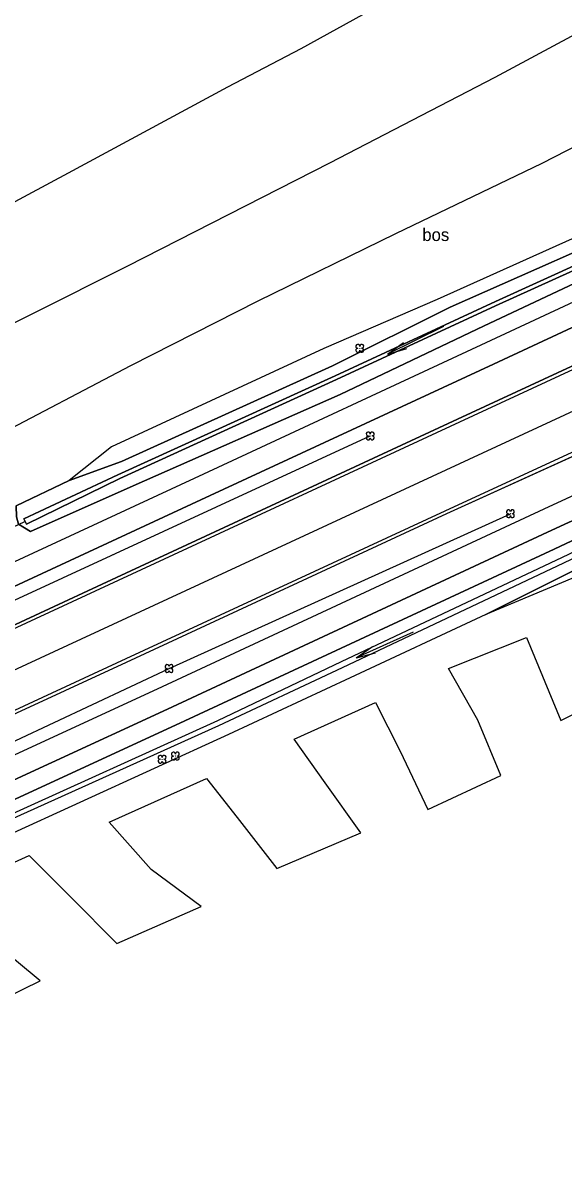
# Model space of a CAD drawing. Extents: x 154825 to 158680, y 370717 to 378075.
# Drawn here: x 157534.8 to 157578.1, y 372710.3 to 372802.7 of the extents above; entities that cross this region are included whole.
import ezdxf

# ---------------------------------------------------------------- set-up
doc = ezdxf.new("R2010")
doc.units = 0
for name, color, linetype in [('boom', 7, 'Continuous'), ('bos(vs)', 7, 'Continuous'), ('deelstreep(3-9)', 7, 'Continuous'), ('duiker lijn', 7, 'Continuous'), ('hoogteverschillijn', 7, 'Continuous'), ('insteek sloot', 7, 'Continuous'), ('kantstreep', 7, 'Continuous'), ('maaiveldlijn algemeen - gesloten verharding', 7, 'Continuous'), ('raster - hek', 7, 'Continuous'), ('raster_hekw+inst', 7, 'Continuous'), ('Sloot bodem', 7, 'Continuous'), ('stroomrichting  watergangen', 7, 'Continuous'), ('vlak_Grasland', 7, 'Continuous'), ('vlak_Grazige_vegetatie', 7, 'Continuous')]:
    doc.layers.add(name, color=color, linetype=linetype)

msp = doc.modelspace()

# ---------------------------------------------------------------- linework, layer by layer
at = {"layer": 'boom'}
for points in [[(157521.507, 372750.71), (157562.608, 372769.664)], [(157492.299, 372725.965), (157518.92, 372738.135), (157546.518, 372751.075), (157573.815, 372763.447)]]:
    msp.add_lwpolyline(points, dxfattribs=at)
for centre in [(157561.769, 372776.665), (157562.608, 372769.664), (157573.815, 372763.447), (157546.518, 372751.075), (157545.962, 372743.824), (157547.022, 372744.081)]:
    msp.add_circle(centre, 0.006, dxfattribs=at)
for centre, start, end in [((157561.611, 372776.823), 357.07502, 272.92498), ((157561.611, 372776.507), 87.07502, 2.92498), ((157561.927, 372776.823), 267.07502, 182.92498), ((157561.927, 372776.507), 177.07502, 92.92498), ((157562.45, 372769.822), 357.07502, 272.92498), ((157562.45, 372769.506), 87.07502, 2.92498), ((157562.766, 372769.822), 267.07502, 182.92498), ((157562.766, 372769.506), 177.07502, 92.92498), ((157573.657, 372763.605), 357.07502, 272.92498), ((157573.974, 372763.605), 267.07502, 182.92498), ((157573.657, 372763.289), 87.07502, 2.92498), ((157573.974, 372763.289), 177.07502, 92.92498), ((157546.36, 372751.233), 357.07502, 272.92498), ((157546.36, 372750.917), 87.07502, 2.92498), ((157546.677, 372751.233), 267.07502, 182.92498), ((157546.677, 372750.917), 177.07502, 92.92498), ((157546.864, 372744.239), 357.07502, 272.92498), ((157547.18, 372744.239), 267.07502, 182.92498), ((157545.804, 372743.982), 357.07502, 272.92498), ((157545.804, 372743.666), 87.07502, 2.92498), ((157546.12, 372743.982), 267.07502, 182.92498), ((157546.12, 372743.666), 177.07502, 92.92498), ((157546.864, 372743.922), 87.07502, 2.92498), ((157547.18, 372743.922), 177.07502, 92.92498)]:
    msp.add_arc(centre, 0.158, start, end, dxfattribs=at)
at = {"layer": 'bos(vs)'}
msp.add_lwpolyline([(157623.231, 372811.705), (157621.015, 372804.938), (157616.451, 372802.645), (157607.476, 372798.657), (157594.371, 372792.372), (157589.881, 372790.374), (157585.871, 372788.622), (157567.971, 372780.571), (157558.907, 372776.641), (157541.925, 372768.79), (157538.524, 372766.096)], dxfattribs=at)
at = {"layer": 'deelstreep(3-9)'}
msp.add_lwpolyline([(157693.043, 372824.713), (157671.186, 372814.569), (157649.303, 372804.409), (157627.442, 372794.265), (157604.563, 372783.623), (157594.539, 372778.918), (157572.689, 372768.797), (157551.109, 372758.812), (157529.265, 372748.708), (157507.38, 372738.556), (157474.532, 372723.31), (157452.879, 372713.294), (157431.035, 372703.171), (157418.737, 372697.461), (157398.094, 372687.913), (157373.806, 372676.653), (157351.942, 372666.537), (157329.99, 372656.33)], dxfattribs=at)
at = {"layer": 'duiker lijn'}
msp.add_lwpolyline([(157534.944, 372762.802), (157531.193, 372761.038)], dxfattribs=at)
at = {"layer": 'hoogteverschillijn'}
for points in [[(157528.08, 372785.12), (157538.48, 372790.7), (157551.21, 372797.56), (157557.07, 372800.63), (157562.8, 372803.78), (157568.39, 372806.8), (157573.92, 372809.75), (157582.83, 372813.82), (157593.46, 372818.69), (157600.86, 372822.13), (157610.17, 372826.36), (157621.34, 372831.45), (157626.69, 372833.99), (157631.39, 372836.05), (157626.21, 372823.09), (157614.24, 372818.21), (157602.28, 372812.59), (157586.22, 372805.66), (157572.57, 372798.3), (157559.35, 372791.47), (157543.19, 372783.22), (157527.98, 372775.61)], [(157532.26, 372769.42), (157543.45, 372775.3), (157553.64, 372780.45), (157564.66, 372785.84), (157576.37, 372791.45), (157592.14, 372799.55), (157605.89, 372806.7), (157622.87, 372814.64)], [(157528.02, 372732.84), (157535.33, 372736.14), (157538.7, 372732.77), (157542.33, 372729.09), (157549.09, 372732.07), (157545.08, 372735.02), (157541.72, 372738.81), (157549.51, 372742.3), (157551.96, 372739.18), (157555.13, 372735.1), (157561.85, 372737.95), (157559, 372741.93), (157556.51, 372745.44), (157563.02, 372748.36), (157565.01, 372744.48), (157567.2, 372739.81), (157573.05, 372742.54), (157571.22, 372746.96), (157568.87, 372751.08), (157575.11, 372753.56), (157577.86, 372746.91), (157582.76, 372749.34)], [(157530.63, 372723.4), (157536.2, 372726.12), (157532.24, 372729.4)]]:
    msp.add_lwpolyline(points, dxfattribs=at)
at = {"layer": 'insteek sloot'}
for points in [[(157534.282, 372764.067), (157534.324, 372763.191), (157534.478, 372762.61), (157535.436, 372762.023), (157543.641, 372765.668), (157560.19, 372772.984), (157571.71, 372778.471), (157586.109, 372785.224), (157589.766, 372786.92), (157589.756, 372787.92), (157588.813, 372788.717)], [(157588.813, 372788.717), (157585.873, 372787.401), (157568.991, 372779.965), (157559.598, 372775.273), (157542.711, 372767.631), (157538.524, 372766.096)], [(157571.839, 372755.393), (157578.612, 372758.781), (157589.679, 372764.105), (157601.38, 372769.602), (157614.817, 372775.871), (157622.713, 372779.936), (157622.64, 372780.369), (157622.327, 372781.071), (157621.861, 372781.192), (157615.401, 372778.13), (157599.803, 372770.901), (157588.395, 372765.824), (157577.324, 372760.617), (157547.773, 372746.909), (157532.108, 372739.67), (157519.942, 372733.846), (157519.066, 372732.843), (157519.805, 372731.699), (157520.411, 372731.789)], [(157538.524, 372766.096), (157534.282, 372764.067)]]:
    msp.add_lwpolyline(points, dxfattribs=at)
at = {"layer": 'kantstreep'}
for points in [[(157810.642, 372876.047), (157801.787, 372871.942), (157775.855, 372859.772), (157754.323, 372849.156), (157753.467, 372848.807), (157743.285, 372844.026), (157725.96, 372836.416), (157713.519, 372830.914), (157693.182, 372821.507), (157668.946, 372810.301), (157650.14, 372801.549), (157633.009, 372793.594), (157612.556, 372784.078), (157591.646, 372774.31), (157568.572, 372763.649), (157543.048, 372751.844), (157518.223, 372740.346), (157495.305, 372729.732), (157482.152, 372723.627), (157473.393, 372719.561)], [(157758.119, 372858.406), (157746.578, 372853.322), (157739.858, 372850.207), (157734.786, 372847.596), (157723.687, 372842.087), (157702.455, 372832.346), (157680.986, 372822.407), (157659.832, 372812.619), (157637.516, 372802.231), (157632.783, 372800.004), (157617.213, 372792.777), (157595.923, 372782.873), (157569.754, 372770.754), (157543.551, 372758.615), (157517.061, 372746.357), (157486.415, 372732.149), (157469.859, 372724.474), (157454.404, 372717.289), (157430.129, 372706.046), (157404.834, 372694.323), (157376.212, 372681.022), (157354.771, 372671.073), (157328.63, 372658.971)]]:
    msp.add_lwpolyline(points, dxfattribs=at)
at = {"layer": 'maaiveldlijn algemeen - gesloten verharding'}
for points in [[(157485.687, 372732.182), (157486.378, 372732.42), (157516.967, 372746.586), (157543.468, 372758.878), (157569.582, 372771.009), (157595.752, 372783.116), (157617.886, 372793.484), (157648.669, 372807.877)], [(157615.975, 372797.533), (157607.82, 372793.745), (157586.674, 372783.996), (157571.859, 372777.1), (157549.283, 372766.603), (157528.619, 372757.043), (157508.831, 372747.909), (157487.971, 372738.209), (157481.87, 372735.42), (157481.427, 372735.213)], [(157616.624, 372795.926), (157608.394, 372792.069), (157587.393, 372782.346), (157572.471, 372775.388), (157549.795, 372764.895), (157529.621, 372755.557), (157509.629, 372746.324), (157489.35, 372736.934), (157482.93, 372733.97)], [(157615.77, 372779.933), (157598.266, 372771.868), (157576.775, 372761.96), (157546.385, 372747.815), (157518.61, 372735.039), (157493.111, 372723.318), (157477.744, 372716.128)], [(157482.888, 372723.567), (157483.529, 372723.864), (157484.221, 372724.371), (157495.421, 372729.572), (157518.214, 372740.109), (157543.104, 372751.595), (157568.724, 372763.465), (157597.917, 372776.725)], [(157598.899, 372774.165), (157576.482, 372763.799), (157545.963, 372749.604), (157518.11, 372736.775), (157492.796, 372725.103), (157482.718, 372720.441)]]:
    msp.add_lwpolyline(points, dxfattribs=at)
at = {"layer": 'raster - hek'}
msp.add_lwpolyline([(157626.028, 372780.091), (157623.926, 372779.459), (157615.187, 372775.358), (157602.764, 372769.369), (157579.062, 372758.41), (157571.839, 372755.393)], dxfattribs=at)
at = {"layer": 'raster_hekw+inst'}
msp.add_lwpolyline([(157571.839, 372755.393), (157561.007, 372750.323), (157551.28, 372745.795), (157533.447, 372737.662), (157520.411, 372731.789)], dxfattribs=at)
at = {"layer": 'Sloot bodem'}
for points in [[(157587.194, 372787.03), (157589.265, 372788.013), (157589.424, 372787.621), (157586.798, 372786.485), (157572.634, 372780.072), (157559.913, 372774.175), (157542.585, 372766.257), (157535.117, 372762.619), (157534.903, 372763.04), (157542.423, 372766.562), (157559.802, 372774.457), (157572.621, 372780.396), (157587.194, 372787.03)], [(157615.43, 372777.002), (157622.382, 372780.137), (157622.25, 372780.386), (157615.322, 372777.332), (157605.756, 372772.873), (157600.526, 372770.317), (157588.379, 372764.902), (157577.969, 372759.949), (157560.273, 372751.612), (157550.381, 372746.905), (157532.851, 372738.949)], [(157533.001, 372738.635), (157550.489, 372746.533), (157560.396, 372751.166), (157578.086, 372759.528), (157588.497, 372764.496), (157600.67, 372769.892), (157605.858, 372772.509), (157615.43, 372777.002)]]:
    msp.add_lwpolyline(points, dxfattribs=at)
at = {"layer": 'stroomrichting  watergangen'}
for p, q in [((157568.471, 372778.409), (157563.99, 372776.206)), ((157563.99, 372776.206), (157565.265, 372777.138)), ((157564.01, 372776.2), (157565.527, 372776.64)), ((157566.04, 372753.986), (157561.487, 372751.936)), ((157561.487, 372751.936), (157562.793, 372752.825)), ((157561.507, 372751.93), (157563.038, 372752.319))]:
    msp.add_line(p, q, dxfattribs=at)
at = {"layer": 'vlak_Grasland'}
msp.add_lwpolyline([(157638.22, 372862.99), (157631.39, 372836.05), (157633.26, 372836.87), (157632.37, 372830.09), (157631.97, 372826), (157631.63, 372824.14), (157629.27, 372817.35), (157627.26, 372808.12), (157626.79, 372806.58), (157619.999, 372803.099), (157617.401, 372802.155), (157607.857, 372797.746), (157595.04, 372791.646), (157592.597, 372790.387), (157588.813, 372788.717), (157585.873, 372787.401), (157568.991, 372779.965), (157559.598, 372775.273), (157542.711, 372767.631), (157538.523, 372766.096), (157534.282, 372764.067)], dxfattribs=at)
at = {"layer": 'vlak_Grazige_vegetatie'}
for points in [[(157626.241, 372802.867), (157625.043, 372802.306), (157624.946, 372802.47), (157624.19, 372802.121), (157620.632, 372800.667), (157620.903, 372799.656), (157615.945, 372797.606), (157615.975, 372797.533), (157607.82, 372793.745), (157586.674, 372783.996), (157571.859, 372777.1), (157549.283, 372766.603), (157528.619, 372757.043)], [(157534.477, 372762.61), (157535.436, 372762.023), (157543.641, 372765.668), (157560.19, 372772.984), (157571.71, 372778.471), (157586.109, 372785.224), (157589.766, 372786.92), (157589.756, 372787.92), (157588.813, 372788.717), (157592.597, 372790.387), (157592.59, 372789.415), (157593.787, 372788.81), (157606.54, 372794.609), (157615.703, 372798.938), (157620.059, 372800.752), (157620.516, 372802.731)], [(157518.61, 372735.039), (157546.385, 372747.815), (157576.775, 372761.96), (157598.266, 372771.868)], [(157588.395, 372765.824), (157577.324, 372760.617), (157547.773, 372746.909), (157532.108, 372739.67)], [(157579.062, 372758.41), (157571.839, 372755.394), (157578.612, 372758.781)]]:
    msp.add_lwpolyline(points, dxfattribs=at)
for points in [[(157619.314, 372796.804), (157617.886, 372793.484), (157595.752, 372783.116), (157569.582, 372771.009), (157543.468, 372758.878), (157516.968, 372746.586), (157486.378, 372732.42), (157485.687, 372732.182), (157482.93, 372733.97), (157489.35, 372736.934), (157509.629, 372746.324), (157529.621, 372755.557), (157549.795, 372764.895), (157572.471, 372775.388), (157587.393, 372782.346), (157608.394, 372792.069), (157616.624, 372795.926), (157616.702, 372795.784)], [(157588.813, 372788.717), (157589.756, 372787.92), (157589.766, 372786.92), (157586.109, 372785.224), (157571.71, 372778.471), (157560.19, 372772.984), (157543.641, 372765.668), (157535.436, 372762.023), (157534.477, 372762.61), (157534.323, 372763.191), (157534.282, 372764.067), (157538.523, 372766.096), (157542.711, 372767.631), (157559.598, 372775.273), (157568.991, 372779.965), (157585.873, 372787.401)], [(157534.903, 372763.04), (157535.117, 372762.619), (157542.585, 372766.258), (157559.913, 372774.175), (157572.634, 372780.072), (157586.798, 372786.485), (157589.424, 372787.621), (157589.265, 372788.013), (157587.194, 372787.03), (157572.621, 372780.396), (157559.802, 372774.457), (157542.423, 372766.562)], [(157622.327, 372781.071), (157622.64, 372780.369), (157622.713, 372779.936), (157614.817, 372775.871), (157601.38, 372769.602), (157589.679, 372764.105), (157578.612, 372758.781), (157571.839, 372755.394), (157561.007, 372750.323), (157551.28, 372745.795), (157533.446, 372737.662), (157520.411, 372731.789), (157519.805, 372731.699), (157519.066, 372732.843), (157519.942, 372733.846), (157532.108, 372739.67), (157547.773, 372746.909), (157577.324, 372760.617), (157588.395, 372765.824), (157599.803, 372770.901), (157615.4, 372778.13), (157621.861, 372781.192)], [(157519.726, 372732.817), (157519.874, 372732.366), (157521.184, 372732.99), (157521.545, 372733.113), (157533.001, 372738.635), (157550.489, 372746.533), (157560.396, 372751.166), (157578.086, 372759.528), (157588.497, 372764.496), (157600.67, 372769.892), (157605.858, 372772.509), (157615.43, 372777.002), (157622.382, 372780.137), (157622.25, 372780.386), (157615.322, 372777.332), (157605.756, 372772.873), (157600.526, 372770.317), (157588.379, 372764.902), (157577.969, 372759.949), (157560.273, 372751.612), (157550.381, 372746.905), (157532.851, 372738.949), (157521.372, 372733.572), (157520.994, 372733.424)], [(157492.796, 372725.103), (157482.718, 372720.441), (157482.888, 372723.567), (157483.529, 372723.864), (157484.221, 372724.371), (157495.421, 372729.572), (157518.214, 372740.109), (157543.104, 372751.595), (157568.724, 372763.465), (157591.831, 372773.939), (157594.362, 372772.069), (157576.482, 372763.799), (157545.963, 372749.604), (157518.11, 372736.775)]]:
    msp.add_lwpolyline(points, close=True, dxfattribs=at)

# ---------------------------------------------------------------- texts
at = {"layer": 'bos(vs)'}
msp.add_text('bos', height=1, dxfattribs=at).set_placement((157566.769, 372785.241))

doc.saveas('drawing.dxf')
